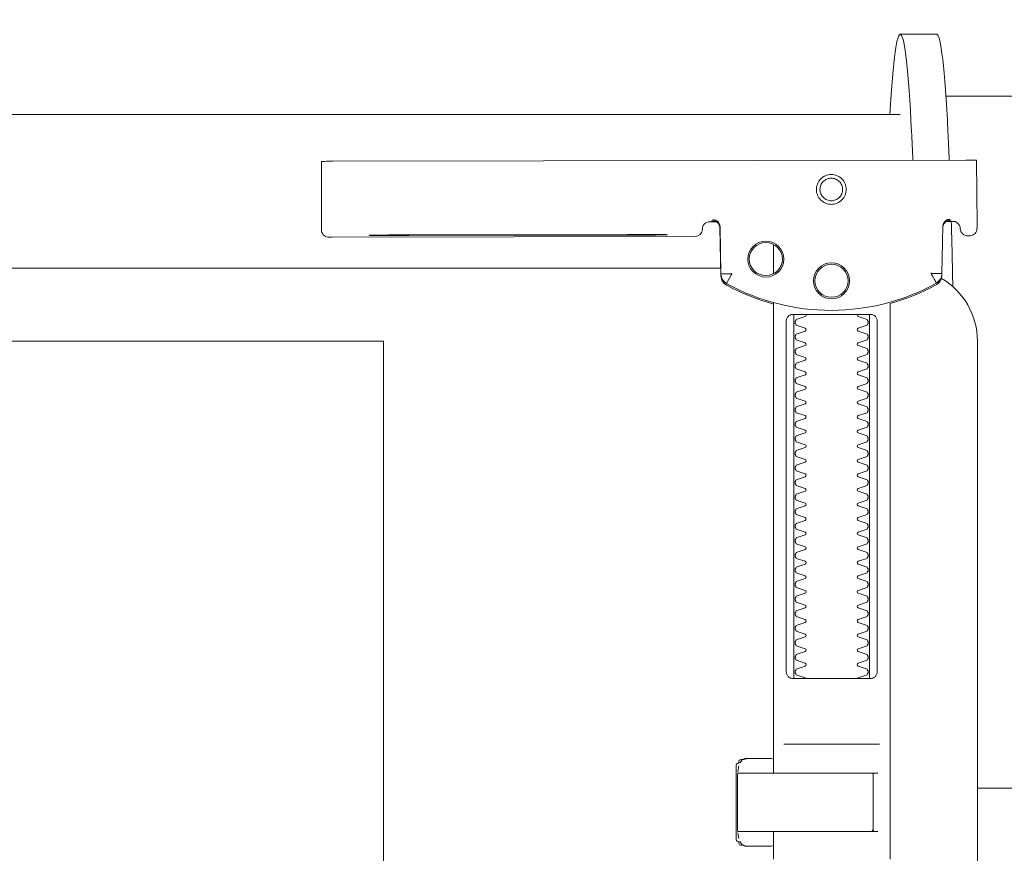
# Model space of a CAD drawing. Header units: millimetres. Extents: x 23192 to 177760, y -399809 to -79279.
# Tile 618 of 656: x 74605 to 74619, y -197745 to -197734. Entities that reach past the tile are written whole.
import ezdxf

# ---------------------------------------------------------------- set-up
doc = ezdxf.new("R2010")
doc.units = ezdxf.units.MM
doc.layers.get('0').update_dxf_attribs({"lineweight": 0})
doc.layers.add('!!_@ wypos sanit nd', color=7, linetype='Continuous', lineweight=0, plot=False)
doc.styles.add('SIMPLEX', font='simplex.shx', dxfattribs={"width": 0.77})
doc.dimstyles.new('OL PB 200', dxfattribs={"dimscale": 4, "dimtxt": 5, "dimasz": 0.2, "dimexe": 10, "dimexo": 10, "dimgap": 1, "dimtad": 1, "dimdec": 1, "dimrnd": 0.5, "dimzin": 9, "dimdsep": 46, "dimtxsty": 'SIMPLEX', "dimblk": 'thick_MSz', "dimcen": 0.1, "dimdle": 8, "dimse1": 1, "dimse2": 1, "dimclrd": 256, "dimclre": 256, "dimclrt": 3, "dimadec": 1, "dimazin": 2, "dimtfac": 1, "dimtdec": 1, "dimtix": 1, "dimtofl": 0, "dimtmove": 2, "dimatfit": 3, "dimldrblk": 'thick_MSz', "dimfxl": 10, "dimfxlon": 1, "dimtolj": 1, "dimlwd": -1, "dimlwe": -1, "dimarcsym": 0})

# ---------------------------------------------------------------- blocks, each defined once
blk = doc.blocks.new('A$C4ebe9e89')
for points in [[(-0.18941, 0.18181), (-0.19441, 0.18181)], [(-0.19567, 0.17331), (-0.20939, 0.17331)], [(-0.18941, 0.17081), (-0.04454, 0.17081), (-0.04035, 0.17071), (-0.03616, 0.17042), (-0.032, 0.16993), (-0.02786, 0.16925), (-0.02376, 0.16837), (-0.0197, 0.16731), (-0.0157, 0.16606), (-0.01176, 0.16462), (-0.00789, 0.163), (-0.0041, 0.1612), (-0.0004, 0.15923), (0.0032, 0.15708), (0.00671, 0.15478), (0.0101, 0.1523), (0.01337, 0.14968)], [(-0.19839, 0.16455), (-0.11148, 0.16437)], [(-0.19593, 0.15629), (-0.19608, 0.15629), (-0.19638, 0.15629), (-0.19593, 0.1562), (-0.19577, 0.15614), (-0.19563, 0.15605), (-0.19551, 0.15594), (-0.1954, 0.15581), (-0.19532, 0.15567), (-0.19526, 0.15551), (-0.19523, 0.15535)], [(-0.16479, 0.14865), (-0.16466, 0.1552), (-0.16464, 0.15536), (-0.1646, 0.15551), (-0.16454, 0.15566), (-0.16445, 0.15579), (-0.16435, 0.15591), (-0.16422, 0.15601), (-0.16408, 0.15609), (-0.16394, 0.15614), (-0.16348, 0.15622), (-0.1638, 0.15623), (-0.16395, 0.15623)], [(-0.12195, 0.15427), (-0.15195, 0.15433)], [(-0.15195, 0.15423), (-0.12195, 0.15417)], [(-0.172, 0.15297), (-0.172, 0.14892)], [(-0.172, 0.06856), (-0.172, 0.07236)], [(0.16493, 0.14968), (-0.16477, 0.14968)], [(-0.172, 0.14497), (-0.172, 0.08036)], [(-0.1852, 0.14236), (-0.1852, 0.09436)], [(-0.1748, 0.09436), (-0.1748, 0.14236)], [(-0.11847, 0.04968), (-0.11847, 0.13968), (0.11153, 0.13968), (0.11153, 0.04968)], [(-0.17342, 0.08436), (-0.18658, 0.08436)], [(-0.172, 0.0823), (-0.17167, 0.08236), (-0.1682, 0.08236), (-0.16809, 0.08236), (-0.16798, 0.08234), (-0.16789, 0.08225), (-0.16779, 0.08224), (-0.16762, 0.08223), (-0.16752, 0.08223), (-0.16741, 0.08221), (-0.1673, 0.08214), (-0.16725, 0.082), (-0.16725, 0.08174), (-0.16711, 0.08172), (-0.16701, 0.08168), (-0.16693, 0.08162), (-0.16687, 0.08148), (-0.16687, 0.07124), (-0.16691, 0.07111), (-0.16701, 0.07103), (-0.16725, 0.07098), (-0.16725, 0.07071), (-0.16728, 0.07061), (-0.16735, 0.07054), (-0.16746, 0.0705), (-0.16762, 0.07049), (-0.16775, 0.07048), (-0.16789, 0.07046), (-0.16797, 0.07039), (-0.16807, 0.07036), (-0.1682, 0.07036), (-0.17167, 0.07036), (-0.172, 0.07041)], [(-0.16829, 0.08235), (-0.16772, 0.08221), (-0.16738, 0.08176)], [(-0.16723, 0.08135), (-0.16714, 0.08082), (-0.16713, 0.08055)], [(-0.18633, 0.08036), (-0.17526, 0.08036), (-0.17367, 0.08036)], [(-0.2, 0.07831), (-0.20939, 0.07831)], [(-0.18633, 0.07236), (-0.1855, 0.07236), (-0.18567, 0.07246), (-0.1857, 0.07256)], [(-0.16713, 0.07216), (-0.16714, 0.0719), (-0.16723, 0.07137)], [(-0.16738, 0.07096), (-0.16772, 0.07051), (-0.16829, 0.07036)]]:
    blk.add_lwpolyline(points)
for points in [[(-0.19989, 0.16454), (-0.19995, 0.15554, 0.009369), (-0.19993, 0.15511), (-0.19991, 0.15494), (-0.19986, 0.15477), (-0.19978, 0.15461), (-0.19968, 0.15447), (-0.19955, 0.15435), (-0.1994, 0.15426), (-0.19924, 0.15419), (-0.19907, 0.15415), (-0.19895, 0.15414), (-0.1988, 0.15414)], [(-0.16412, 0.15607), (-0.16324, 0.15607), (-0.16303, 0.15604), (-0.16282, 0.15598), (-0.16264, 0.15587), (-0.16249, 0.15572), (-0.16236, 0.15555), (-0.16228, 0.15535), (-0.16224, 0.15515, 0.002299), (-0.16224, 0.15503, 0.40455), (-0.16124, 0.15406), (-0.11145, 0.15396), (-0.11127, 0.15396), (-0.11111, 0.15396), (-0.11099, 0.15396), (-0.11083, 0.15397), (-0.11065, 0.15401), (-0.11048, 0.15408), (-0.11033, 0.15418), (-0.1102, 0.1543), (-0.11009, 0.15445), (-0.11001, 0.15461), (-0.10996, 0.15479), (-0.10995, 0.15497), (-0.10997, 0.16396), (-0.10998, 0.16435)], [(-0.19576, 0.15613), (-0.19665, 0.15613, 0.282591), (-0.19753, 0.15558), (-0.19757, 0.15549), (-0.19761, 0.15538), (-0.19763, 0.15529), (-0.19764, 0.15514, -0.415352), (-0.19864, 0.15414)], [(-0.19623, 0.15644), (-0.19587, 0.15638), (-0.19555, 0.15617), (-0.19533, 0.15585), (-0.19523, 0.1555), (-0.19513, 0.14894), (-0.19513, 0.14888, 0.265347), (-0.19435, 0.14762, 0.125711), (-0.17997, 0.14391, 0.125711), (-0.16558, 0.14756, 0.26954), (-0.16479, 0.14885), (-0.16467, 0.1554), (-0.16464, 0.15562), (-0.16456, 0.15583), (-0.16444, 0.15601), (-0.16428, 0.15617), (-0.16409, 0.15628), (-0.16388, 0.15635), (-0.16368, 0.15638)], [(-0.19512, 0.14869), (-0.19511, 0.1485), (-0.19509, 0.1484), (-0.19506, 0.1483), (-0.19503, 0.1482), (-0.19498, 0.1481), (-0.19493, 0.148), (-0.19488, 0.14791), (-0.19482, 0.14782), (-0.19475, 0.14774), (-0.19467, 0.14766), (-0.1946, 0.14759), (-0.19451, 0.14753), (-0.19443, 0.14747), (-0.19434, 0.14742), (-0.19358, 0.14701), (-0.19281, 0.14663), (-0.19203, 0.14628), (-0.19124, 0.14594), (-0.19044, 0.14563), (-0.18964, 0.14534), (-0.18882, 0.14507), (-0.188, 0.14483), (-0.188, 0.06856, 0.414214)], [(-0.15993, 0.04968), (-0.17248, 0.04968, 0.405519), (-0.172, 0.05018), (-0.172, 0.05088, 0.414214), (-0.1725, 0.05138), (-0.1875, 0.05138, 0.414214), (-0.188, 0.05088), (-0.188, 0.05018, 0.405519), (-0.18751, 0.04968), (-0.19, 0.04968, -0.414214), (-0.2, 0.05968), (-0.2, 0.13968, -0.266001), (-0.19506, 0.1483)], [(-0.172, 0.14478), (-0.17117, 0.14502), (-0.17034, 0.14528), (-0.16952, 0.14557), (-0.16871, 0.14588), (-0.16791, 0.14622), (-0.16712, 0.14657), (-0.16635, 0.14695), (-0.16558, 0.14736), (-0.16557, 0.14736, 0.269546), (-0.16479, 0.14865)], [(-0.18353, 0.09336, 0.182836), (-0.18364, 0.09345), (-0.18485, 0.09386, 0.050055), (-0.185, 0.09412), (-0.185, 0.0944, 0.050055), (-0.18485, 0.09466), (-0.18364, 0.09507, 0.719897), (-0.18364, 0.09545), (-0.18485, 0.09586, 0.050055), (-0.185, 0.09612), (-0.185, 0.0964, 0.050055), (-0.18485, 0.09666), (-0.18364, 0.09707, 0.719897), (-0.18364, 0.09745), (-0.18485, 0.09786, 0.050055), (-0.185, 0.09812), (-0.185, 0.0984, 0.050055), (-0.18485, 0.09866), (-0.18364, 0.09907, 0.719897), (-0.18364, 0.09945), (-0.18485, 0.09986, 0.050055), (-0.185, 0.10012), (-0.185, 0.1004, 0.050055), (-0.18485, 0.10066), (-0.18364, 0.10107, 0.719897), (-0.18364, 0.10145), (-0.18485, 0.10186, 0.050055), (-0.185, 0.10212), (-0.185, 0.1024, 0.050055), (-0.18485, 0.10266), (-0.18364, 0.10307, 0.719897), (-0.18364, 0.10345), (-0.18485, 0.10386, 0.050055), (-0.185, 0.10412), (-0.185, 0.1044, 0.050055), (-0.18485, 0.10466), (-0.18364, 0.10507, 0.719897), (-0.18364, 0.10545), (-0.18485, 0.10586, 0.050055), (-0.185, 0.10612), (-0.185, 0.1064, 0.050055), (-0.18485, 0.10666), (-0.18364, 0.10707, 0.719897), (-0.18364, 0.10745), (-0.18485, 0.10786, 0.050055), (-0.185, 0.10812), (-0.185, 0.1084, 0.050055), (-0.18485, 0.10866), (-0.18364, 0.10907, 0.719897), (-0.18364, 0.10945), (-0.18485, 0.10986, 0.050055), (-0.185, 0.11012), (-0.185, 0.1104, 0.050055), (-0.18485, 0.11066), (-0.18364, 0.11107, 0.719897), (-0.18364, 0.11145), (-0.18485, 0.11186, 0.050055), (-0.185, 0.11212), (-0.185, 0.1124, 0.050055), (-0.18485, 0.11266), (-0.18364, 0.11307, 0.719897), (-0.18364, 0.11345), (-0.18485, 0.11386, 0.050055), (-0.185, 0.11412), (-0.185, 0.1144, 0.050055), (-0.18485, 0.11466), (-0.18364, 0.11507, 0.719897), (-0.18364, 0.11545), (-0.18485, 0.11586, 0.050055), (-0.185, 0.11612), (-0.185, 0.1164, 0.050055), (-0.18485, 0.11666), (-0.18364, 0.11707, 0.719897), (-0.18364, 0.11745), (-0.18485, 0.11786, 0.050055), (-0.185, 0.11812), (-0.185, 0.1184, 0.050055), (-0.18485, 0.11866), (-0.18364, 0.11907, 0.719897), (-0.18364, 0.11945), (-0.18485, 0.11986, 0.050055), (-0.185, 0.12012), (-0.185, 0.1204, 0.050055), (-0.18485, 0.12066), (-0.18364, 0.12107, 0.719897), (-0.18364, 0.12145), (-0.18485, 0.12186, 0.050055), (-0.185, 0.12212), (-0.185, 0.1224, 0.050055), (-0.18485, 0.12266), (-0.18364, 0.12307, 0.719897), (-0.18364, 0.12345), (-0.18485, 0.12386, 0.050055), (-0.185, 0.12412), (-0.185, 0.1244, 0.050055), (-0.18485, 0.12466), (-0.18364, 0.12507, 0.719897), (-0.18364, 0.12545), (-0.18485, 0.12586, 0.050055), (-0.185, 0.12612), (-0.185, 0.1264, 0.050055), (-0.18485, 0.12666), (-0.18364, 0.12707, 0.719897), (-0.18364, 0.12745), (-0.18485, 0.12786, 0.050055), (-0.185, 0.12812), (-0.185, 0.1284, 0.050055), (-0.18485, 0.12866), (-0.18364, 0.12907, 0.719897), (-0.18364, 0.12945), (-0.18485, 0.12986, 0.050055), (-0.185, 0.13012), (-0.185, 0.1304, 0.050055), (-0.18485, 0.13066), (-0.18364, 0.13107, 0.719897), (-0.18364, 0.13145), (-0.18485, 0.13186, 0.050055), (-0.185, 0.13212), (-0.185, 0.1324, 0.050055), (-0.18485, 0.13266), (-0.18364, 0.13307, 0.719897), (-0.18364, 0.13345), (-0.18485, 0.13386, 0.050055), (-0.185, 0.13412), (-0.185, 0.1344, 0.050055), (-0.18485, 0.13466), (-0.18364, 0.13507, 0.719897), (-0.18364, 0.13545), (-0.18485, 0.13586, 0.050055), (-0.185, 0.13612), (-0.185, 0.1364, 0.050055), (-0.18485, 0.13666), (-0.18364, 0.13707, 0.719897), (-0.18364, 0.13745), (-0.18485, 0.13786, 0.050055), (-0.185, 0.13812), (-0.185, 0.1384, 0.050055), (-0.18485, 0.13866), (-0.18364, 0.13907, 0.719897), (-0.18364, 0.13945), (-0.18485, 0.13986, 0.050055), (-0.185, 0.14012), (-0.185, 0.1404, 0.050055), (-0.18485, 0.14066), (-0.18364, 0.14107, 0.719897), (-0.18364, 0.14145), (-0.18485, 0.14186, 0.050055), (-0.185, 0.14212), (-0.185, 0.1424, 0.050055), (-0.18485, 0.14266), (-0.18364, 0.14307, 0.474594), (-0.18353, 0.14336)], [(-0.17647, 0.14336, 0.474594), (-0.17636, 0.14307), (-0.17514, 0.14266, 0.050055), (-0.175, 0.1424), (-0.175, 0.14212, 0.050055), (-0.17514, 0.14186), (-0.17636, 0.14145, 0.719897), (-0.17636, 0.14107), (-0.17514, 0.14066, 0.050055), (-0.175, 0.1404), (-0.175, 0.14012, 0.050055), (-0.17514, 0.13986), (-0.17636, 0.13945, 0.719897), (-0.17636, 0.13907), (-0.17514, 0.13866, 0.050055), (-0.175, 0.1384), (-0.175, 0.13812, 0.050055), (-0.17514, 0.13786), (-0.17636, 0.13745, 0.719897), (-0.17636, 0.13707), (-0.17514, 0.13666, 0.050055), (-0.175, 0.1364), (-0.175, 0.13612, 0.050055), (-0.17514, 0.13586), (-0.17636, 0.13545, 0.719897), (-0.17636, 0.13507), (-0.17514, 0.13466, 0.050055), (-0.175, 0.1344), (-0.175, 0.13412, 0.050055), (-0.17514, 0.13386), (-0.17636, 0.13345, 0.719897), (-0.17636, 0.13307), (-0.17514, 0.13266, 0.050055), (-0.175, 0.1324), (-0.175, 0.13212, 0.050055), (-0.17514, 0.13186), (-0.17636, 0.13145, 0.719897), (-0.17636, 0.13107), (-0.17514, 0.13066, 0.050055), (-0.175, 0.1304), (-0.175, 0.13012, 0.050055), (-0.17514, 0.12986), (-0.17636, 0.12945, 0.719897), (-0.17636, 0.12907), (-0.17514, 0.12866, 0.050055), (-0.175, 0.1284), (-0.175, 0.12812, 0.050055), (-0.17514, 0.12786), (-0.17636, 0.12745, 0.719897), (-0.17636, 0.12707), (-0.17514, 0.12666, 0.050055), (-0.175, 0.1264), (-0.175, 0.12612, 0.050055), (-0.17514, 0.12586), (-0.17636, 0.12545, 0.719897), (-0.17636, 0.12507), (-0.17514, 0.12466, 0.050055), (-0.175, 0.1244), (-0.175, 0.12412, 0.050055), (-0.17514, 0.12386), (-0.17636, 0.12345, 0.719897), (-0.17636, 0.12307), (-0.17514, 0.12266, 0.050055), (-0.175, 0.1224), (-0.175, 0.12212, 0.050055), (-0.17514, 0.12186), (-0.17636, 0.12145, 0.719897), (-0.17636, 0.12107), (-0.17514, 0.12066, 0.050055), (-0.175, 0.1204), (-0.175, 0.12012, 0.050055), (-0.17514, 0.11986), (-0.17636, 0.11945, 0.719897), (-0.17636, 0.11907), (-0.17514, 0.11866, 0.050055), (-0.175, 0.1184), (-0.175, 0.11812, 0.050055), (-0.17514, 0.11786), (-0.17636, 0.11745, 0.719897), (-0.17636, 0.11707), (-0.17514, 0.11666, 0.050055), (-0.175, 0.1164), (-0.175, 0.11612, 0.050055), (-0.17514, 0.11586), (-0.17636, 0.11545, 0.719897), (-0.17636, 0.11507), (-0.17514, 0.11466, 0.050055), (-0.175, 0.1144), (-0.175, 0.11412, 0.050055), (-0.17514, 0.11386), (-0.17636, 0.11345, 0.719897), (-0.17636, 0.11307), (-0.17514, 0.11266, 0.050055), (-0.175, 0.1124), (-0.175, 0.11212, 0.050055), (-0.17514, 0.11186), (-0.17636, 0.11145, 0.719897), (-0.17636, 0.11107), (-0.17514, 0.11066, 0.050055), (-0.175, 0.1104), (-0.175, 0.11012, 0.050055), (-0.17514, 0.10986), (-0.17636, 0.10945, 0.719897), (-0.17636, 0.10907), (-0.17514, 0.10866, 0.050055), (-0.175, 0.1084), (-0.175, 0.10812, 0.050055), (-0.17514, 0.10786), (-0.17636, 0.10745, 0.719897), (-0.17636, 0.10707), (-0.17514, 0.10666, 0.050055), (-0.175, 0.1064), (-0.175, 0.10612, 0.050055), (-0.17514, 0.10586), (-0.17636, 0.10545, 0.719897), (-0.17636, 0.10507), (-0.17514, 0.10466, 0.050055), (-0.175, 0.1044), (-0.175, 0.10412, 0.050055), (-0.17514, 0.10386), (-0.17636, 0.10345, 0.719897), (-0.17636, 0.10307), (-0.17514, 0.10266, 0.050055), (-0.175, 0.1024), (-0.175, 0.10212, 0.050055), (-0.17514, 0.10186), (-0.17636, 0.10145, 0.719897), (-0.17636, 0.10107), (-0.17514, 0.10066, 0.050055), (-0.175, 0.1004), (-0.175, 0.10012, 0.050055), (-0.17514, 0.09986), (-0.17636, 0.09945, 0.719897), (-0.17636, 0.09907), (-0.17514, 0.09866, 0.050055), (-0.175, 0.0984), (-0.175, 0.09812, 0.050055), (-0.17514, 0.09786), (-0.17636, 0.09745, 0.719897), (-0.17636, 0.09707), (-0.17514, 0.09666, 0.050055), (-0.175, 0.0964), (-0.175, 0.09612, 0.050055), (-0.17514, 0.09586), (-0.17636, 0.09545, 0.719897), (-0.17636, 0.09507), (-0.17514, 0.09466, 0.050055), (-0.175, 0.0944), (-0.175, 0.09412, 0.050055), (-0.17514, 0.09386), (-0.17636, 0.09345, 0.182836), (-0.17647, 0.09336)], [(-0.1857, 0.08016), (-0.1857, 0.07256), (-0.1857, 0.08016), (-0.18567, 0.08026), (-0.18559, 0.08034), (-0.17695, 0.08036), (-0.16725, 0.08036, -0.414214), (-0.16705, 0.08016), (-0.16705, 0.07256, -0.414214), (-0.16725, 0.07236), (-0.18543, 0.07236), (-0.18553, 0.0724), (-0.18559, 0.07256)]]:
    blk.add_lwpolyline(points, format="xyb")
for points in [[(-0.17994, 0.16256), (-0.17974, 0.16255), (-0.17954, 0.16252), (-0.17934, 0.16247), (-0.17915, 0.1624), (-0.17897, 0.16231), (-0.1788, 0.16221), (-0.17864, 0.16209), (-0.17849, 0.16196), (-0.17836, 0.16181), (-0.17824, 0.16165), (-0.17813, 0.16147), (-0.17805, 0.16129), (-0.17798, 0.1611), (-0.17793, 0.16091), (-0.1779, 0.16071), (-0.17789, 0.16051), (-0.1779, 0.16031), (-0.17793, 0.16011), (-0.17798, 0.15991), (-0.17805, 0.15972), (-0.17814, 0.15954), (-0.17824, 0.15937), (-0.17836, 0.15921), (-0.1785, 0.15906), (-0.17865, 0.15893), (-0.17881, 0.15881), (-0.17898, 0.1587), (-0.17916, 0.15862), (-0.17935, 0.15855), (-0.17955, 0.1585), (-0.17975, 0.15847), (-0.17995, 0.15846), (-0.18015, 0.15847), (-0.18035, 0.1585), (-0.18054, 0.15855), (-0.18073, 0.15862), (-0.18091, 0.15871), (-0.18108, 0.15881), (-0.18124, 0.15893), (-0.18139, 0.15907), (-0.18153, 0.15922), (-0.18165, 0.15938), (-0.18175, 0.15955), (-0.18184, 0.15973), (-0.1819, 0.15992), (-0.18195, 0.16012), (-0.18198, 0.16031), (-0.18199, 0.16052), (-0.18198, 0.16072), (-0.18195, 0.16091), (-0.1819, 0.16111), (-0.18183, 0.1613), (-0.18175, 0.16148), (-0.18164, 0.16165), (-0.18152, 0.16181), (-0.18139, 0.16196), (-0.18124, 0.1621), (-0.18108, 0.16222), (-0.1809, 0.16232), (-0.18072, 0.1624), (-0.18053, 0.16247), (-0.18034, 0.16252), (-0.18014, 0.16255)], [(-0.17994, 0.16205), (-0.17979, 0.16205), (-0.17964, 0.16202), (-0.17949, 0.16199), (-0.17935, 0.16194), (-0.17921, 0.16187), (-0.17908, 0.16179), (-0.17896, 0.1617), (-0.17884, 0.1616), (-0.17874, 0.16149), (-0.17865, 0.16136), (-0.17857, 0.16123), (-0.17851, 0.1611), (-0.17846, 0.16095), (-0.17842, 0.1608), (-0.1784, 0.16065), (-0.17839, 0.1605), (-0.1784, 0.16035), (-0.17842, 0.1602), (-0.17846, 0.16005), (-0.17851, 0.15991), (-0.17858, 0.15977), (-0.17866, 0.15964), (-0.17875, 0.15952), (-0.17885, 0.15941), (-0.17896, 0.1593), (-0.17908, 0.15921), (-0.17921, 0.15914), (-0.17935, 0.15907), (-0.1795, 0.15902), (-0.17964, 0.15898), (-0.17979, 0.15896), (-0.17995, 0.15895), (-0.1801, 0.15896), (-0.18025, 0.15899), (-0.18039, 0.15902), (-0.18054, 0.15907), (-0.18067, 0.15914), (-0.18081, 0.15922), (-0.18093, 0.15931), (-0.18104, 0.15941), (-0.18114, 0.15952), (-0.18123, 0.15965), (-0.18131, 0.15978), (-0.18138, 0.15991), (-0.18143, 0.16006), (-0.18146, 0.16021), (-0.18148, 0.16036), (-0.18149, 0.16051), (-0.18148, 0.16066), (-0.18146, 0.16081), (-0.18142, 0.16096), (-0.18137, 0.1611), (-0.18131, 0.16124), (-0.18123, 0.16137), (-0.18114, 0.16149), (-0.18104, 0.1616), (-0.18092, 0.1617), (-0.1808, 0.1618), (-0.18067, 0.16187), (-0.18053, 0.16194), (-0.18039, 0.16199), (-0.18024, 0.16203), (-0.18009, 0.16205)], [(-0.17471, 0.14336), (-0.17462, 0.14336), (-0.17454, 0.14335), (-0.17445, 0.14333), (-0.17436, 0.14331), (-0.17428, 0.14327), (-0.1742, 0.14323), (-0.17413, 0.14318), (-0.17406, 0.14313), (-0.174, 0.14306), (-0.17394, 0.14299), (-0.17389, 0.1429), (-0.17384, 0.1428), (-0.1738, 0.1427), (-0.17378, 0.14259), (-0.17376, 0.14247), (-0.17375, 0.14236), (-0.17375, 0.09436), (-0.17376, 0.09424), (-0.17378, 0.09413), (-0.1738, 0.09402), (-0.17384, 0.09391), (-0.17389, 0.09382), (-0.17394, 0.09373), (-0.174, 0.09366), (-0.17406, 0.09359), (-0.17413, 0.09353), (-0.1742, 0.09349), (-0.17428, 0.09344), (-0.17436, 0.09341), (-0.17445, 0.09339), (-0.17454, 0.09337), (-0.17462, 0.09336), (-0.17471, 0.09336), (-0.18529, 0.09336), (-0.18538, 0.09336), (-0.18546, 0.09337), (-0.18555, 0.09339), (-0.18564, 0.09341), (-0.18572, 0.09344), (-0.1858, 0.09349), (-0.18587, 0.09353), (-0.18594, 0.09359), (-0.186, 0.09366), (-0.18606, 0.09373), (-0.18611, 0.09382), (-0.18616, 0.09391), (-0.1862, 0.09402), (-0.18622, 0.09413), (-0.18624, 0.09424), (-0.18624, 0.09436), (-0.18624, 0.14236), (-0.18624, 0.14247), (-0.18622, 0.14259), (-0.1862, 0.1427), (-0.18616, 0.1428), (-0.18611, 0.1429), (-0.18606, 0.14299), (-0.186, 0.14306), (-0.18594, 0.14313), (-0.18587, 0.14318), (-0.1858, 0.14323), (-0.18572, 0.14327), (-0.18564, 0.14331), (-0.18555, 0.14333), (-0.18546, 0.14335), (-0.18538, 0.14336), (-0.18529, 0.14336)]]:
    blk.add_lwpolyline(points, close=True)
for points in [[(-0.19435, 0.14766), (-0.19435, 0.14766), (-0.19435, 0.14766), (-0.19435, 0.14766), (-0.19435, 0.14766), (-0.19435, 0.14766), (-0.19434, 0.14766), (-0.19434, 0.14766), (-0.19434, 0.14766), (-0.19434, 0.14766), (-0.19434, 0.14766), (-0.19435, 0.14766), (-0.19435, 0.14766), (-0.19435, 0.14766), (-0.19435, 0.14766), (-0.19435, 0.14766), (-0.19435, 0.14766), (-0.19435, 0.14766), (-0.19435, 0.14766), (-0.19435, 0.14767), (-0.19435, 0.14767), (-0.19435, 0.14767), (-0.19435, 0.14767), (-0.19435, 0.14767), (-0.19435, 0.14767), (-0.19435, 0.14768), (-0.19434, 0.14768), (-0.19434, 0.14768), (-0.19434, 0.14769), (-0.19434, 0.14769), (-0.19433, 0.1477), (-0.19433, 0.1477), (-0.19433, 0.14771), (-0.19433, 0.14771), (-0.19433, 0.14772), (-0.19432, 0.14772), (-0.19432, 0.14773), (-0.19432, 0.14773), (-0.19431, 0.14774), (-0.19431, 0.14774), (-0.19431, 0.14775), (-0.1943, 0.14776), (-0.1943, 0.14776), (-0.1943, 0.14777), (-0.19429, 0.14778), (-0.19429, 0.14779), (-0.19428, 0.14779), (-0.19428, 0.1478), (-0.19428, 0.14781), (-0.19427, 0.14782), (-0.19427, 0.14783), (-0.19426, 0.14784), (-0.19426, 0.14784), (-0.19425, 0.14785), (-0.19425, 0.14786), (-0.19424, 0.14787), (-0.19424, 0.14788), (-0.19423, 0.14789), (-0.19423, 0.1479), (-0.19422, 0.14791), (-0.19421, 0.14792), (-0.19421, 0.14793), (-0.1942, 0.14794), (-0.1942, 0.14796), (-0.19419, 0.14797), (-0.19418, 0.14798), (-0.19418, 0.14799), (-0.19417, 0.148), (-0.19416, 0.14801), (-0.19416, 0.14803), (-0.19415, 0.14804), (-0.19414, 0.14806), (-0.19412, 0.14809), (-0.19411, 0.14812), (-0.19409, 0.14814), (-0.19408, 0.14817), (-0.19406, 0.1482), (-0.19405, 0.14823), (-0.19395, 0.14841), (-0.19393, 0.14844), (-0.19389, 0.14851), (-0.19388, 0.14854), (-0.19386, 0.14858), (-0.19384, 0.14861), (-0.19382, 0.14864), (-0.1938, 0.14868), (-0.19378, 0.14871), (-0.19376, 0.14875), (-0.19375, 0.14877), (-0.19375, 0.14878), (-0.19374, 0.14878), (-0.19373, 0.1488), (-0.19373, 0.14881), (-0.19372, 0.14882), (-0.19372, 0.14883), (-0.19371, 0.14884), (-0.19371, 0.14885), (-0.1937, 0.14885), (-0.1937, 0.14886), (-0.1937, 0.14886), (-0.1937, 0.14886), (-0.1937, 0.14887), (-0.1937, 0.14887), (-0.19369, 0.14888), (-0.19369, 0.14889), (-0.19369, 0.14889), (-0.19368, 0.1489), (-0.19368, 0.1489), (-0.19368, 0.1489), (-0.19368, 0.14891), (-0.19367, 0.14891), (-0.19367, 0.14892), (-0.19366, 0.14892), (-0.19366, 0.14892), (-0.19365, 0.14893), (-0.19365, 0.14893), (-0.19364, 0.14894), (-0.19364, 0.14894), (-0.19364, 0.14894), (-0.19363, 0.14895), (-0.19363, 0.14895), (-0.19363, 0.14896), (-0.19363, 0.14896), (-0.19363, 0.14896), (-0.19363, 0.14897), (-0.19363, 0.14897), (-0.19363, 0.14898), (-0.19363, 0.14898), (-0.19363, 0.14899), (-0.19363, 0.14899), (-0.19364, 0.14899), (-0.19364, 0.149), (-0.19364, 0.149), (-0.19364, 0.149), (-0.19365, 0.149), (-0.19365, 0.149), (-0.19365, 0.149), (-0.19365, 0.149), (-0.19365, 0.149), (-0.19365, 0.149), (-0.19366, 0.149), (-0.19366, 0.149), (-0.19366, 0.149), (-0.19366, 0.149), (-0.19366, 0.149), (-0.19367, 0.149), (-0.19367, 0.149), (-0.19367, 0.149), (-0.19367, 0.149), (-0.19368, 0.149), (-0.19368, 0.149), (-0.19368, 0.149), (-0.19369, 0.149), (-0.19369, 0.14899), (-0.1937, 0.14899), (-0.1937, 0.14899), (-0.1937, 0.14899), (-0.19371, 0.14899), (-0.19371, 0.14899), (-0.19371, 0.14899), (-0.19372, 0.14898), (-0.19372, 0.14898), (-0.19373, 0.14898), (-0.19373, 0.14898), (-0.19373, 0.14898), (-0.19374, 0.14898), (-0.19374, 0.14898), (-0.19375, 0.14898), (-0.19375, 0.14899), (-0.19376, 0.14899), (-0.19376, 0.14899), (-0.19376, 0.14899), (-0.19377, 0.14899), (-0.19377, 0.14899), (-0.19377, 0.14899), (-0.19378, 0.14899), (-0.19378, 0.14899), (-0.19378, 0.14899), (-0.19378, 0.14899), (-0.19378, 0.14899), (-0.19379, 0.14899), (-0.19379, 0.14899), (-0.19379, 0.14899), (-0.1938, 0.14899), (-0.1938, 0.14899), (-0.19381, 0.14899), (-0.19381, 0.14899), (-0.19382, 0.14899), (-0.19382, 0.14899), (-0.19383, 0.14899), (-0.19384, 0.14899), (-0.19385, 0.14899), (-0.19385, 0.14899), (-0.19386, 0.14899), (-0.19387, 0.14899), (-0.19388, 0.14899), (-0.19388, 0.14899), (-0.19389, 0.14898), (-0.1939, 0.14898), (-0.19391, 0.14898), (-0.19392, 0.14898), (-0.19397, 0.14898), (-0.19398, 0.14898), (-0.19399, 0.14898), (-0.194, 0.14898), (-0.19401, 0.14898), (-0.19402, 0.14898), (-0.19403, 0.14898), (-0.19404, 0.14898), (-0.19406, 0.14898), (-0.19407, 0.14898), (-0.19408, 0.14898), (-0.19409, 0.14898), (-0.1941, 0.14898), (-0.19411, 0.14898), (-0.19416, 0.14898), (-0.19419, 0.14898), (-0.19421, 0.14898), (-0.19424, 0.14898), (-0.19426, 0.14898), (-0.19428, 0.14898), (-0.19431, 0.14898), (-0.19433, 0.14898), (-0.19435, 0.14898), (-0.19438, 0.14897), (-0.19455, 0.14897), (-0.19457, 0.14897), (-0.19459, 0.14897), (-0.19461, 0.14897), (-0.19463, 0.14897), (-0.19464, 0.14897), (-0.19465, 0.14897), (-0.19466, 0.14897), (-0.19467, 0.14897), (-0.19468, 0.14897), (-0.19469, 0.14897), (-0.1947, 0.14897), (-0.19471, 0.14897), (-0.19472, 0.14897), (-0.19473, 0.14897), (-0.19473, 0.14897), (-0.19474, 0.14897), (-0.19475, 0.14897), (-0.19476, 0.14897), (-0.19477, 0.14897), (-0.19478, 0.14897), (-0.19479, 0.14897), (-0.19479, 0.14897), (-0.1948, 0.14897), (-0.19481, 0.14897), (-0.19482, 0.14896), (-0.19483, 0.14896), (-0.19483, 0.14896), (-0.19484, 0.14896), (-0.19485, 0.14896), (-0.19486, 0.14896), (-0.19486, 0.14896), (-0.19487, 0.14896), (-0.19488, 0.14896), (-0.19489, 0.14896), (-0.19489, 0.14896), (-0.1949, 0.14896), (-0.19491, 0.14896), (-0.19491, 0.14896), (-0.19492, 0.14896), (-0.19493, 0.14896), (-0.19493, 0.14896), (-0.19494, 0.14896), (-0.19495, 0.14896), (-0.19495, 0.14896), (-0.19496, 0.14896), (-0.19497, 0.14896), (-0.19498, 0.14896), (-0.19499, 0.14896), (-0.19499, 0.14896), (-0.195, 0.14896), (-0.19501, 0.14896), (-0.19501, 0.14896), (-0.19502, 0.14896), (-0.19502, 0.14896), (-0.19503, 0.14896), (-0.19503, 0.14896), (-0.19504, 0.14896), (-0.19504, 0.14896), (-0.19504, 0.14896), (-0.19505, 0.14896), (-0.19505, 0.14896), (-0.19506, 0.14896), (-0.19506, 0.14896), (-0.19506, 0.14896), (-0.19507, 0.14896), (-0.19507, 0.14896), (-0.19508, 0.14896), (-0.19508, 0.14896), (-0.19508, 0.14896), (-0.19509, 0.14896), (-0.19509, 0.14896), (-0.19509, 0.14896), (-0.1951, 0.14896), (-0.1951, 0.14896), (-0.1951, 0.14896), (-0.1951, 0.14896), (-0.19511, 0.14896), (-0.19511, 0.14896), (-0.19511, 0.14896), (-0.19511, 0.14896), (-0.19511, 0.14896), (-0.19512, 0.14896), (-0.19512, 0.14896), (-0.19512, 0.14896), (-0.19512, 0.14896), (-0.19512, 0.14896), (-0.19512, 0.14896), (-0.19512, 0.14895), (-0.19513, 0.14895), (-0.19513, 0.14895), (-0.19513, 0.14895), (-0.19513, 0.14895), (-0.19513, 0.14895), (-0.19513, 0.14895), (-0.19513, 0.14895), (-0.19513, 0.14895), (-0.19513, 0.14895), (-0.19513, 0.14895), (-0.19513, 0.14895), (-0.19513, 0.14895), (-0.19513, 0.14895), (-0.19513, 0.14895), (-0.19513, 0.14896), (-0.19513, 0.14896), (-0.19513, 0.14896), (-0.19513, 0.14896), (-0.19513, 0.14896), (-0.19513, 0.14896), (-0.19513, 0.14896), (-0.19513, 0.14896), (-0.19513, 0.14896), (-0.19513, 0.14896), (-0.19513, 0.14896), (-0.19513, 0.14896), (-0.19513, 0.14896), (-0.19513, 0.14896), (-0.19513, 0.14896), (-0.19513, 0.14895), (-0.19513, 0.14895, 0.269547)], [(-0.1648, 0.14889), (-0.16481, 0.14889), (-0.16484, 0.1489), (-0.16497, 0.1489), (-0.16603, 0.14893), (-0.16612, 0.14893), (-0.16616, 0.14893), (-0.1662, 0.14893), (-0.16623, 0.14894), (-0.16627, 0.14895), (-0.1663, 0.14893), (-0.1663, 0.1489), (-0.16627, 0.14888), (-0.16625, 0.14885), (-0.16623, 0.14881), (-0.16621, 0.14878), (-0.16619, 0.14875), (-0.16561, 0.14767), (-0.16559, 0.14763), (-0.16558, 0.1476, 0.269546)]]:
    blk.add_lwpolyline(points, format="xyb", close=True)
for centre, radius in [((-0.17096, 0.15095), 0.00247), ((-0.17096, 0.15095), 0.00227), ((-0.17997, 0.14797), 0.00247), ((-0.17997, 0.14797), 0.00227)]:
    blk.add_circle(centre, radius)
for centre, major_axis, ratio, start_param, end_param in [((-0.18941, 0.12581), (0, 0.056), 0.04256, 5.645661, 6.988802), ((-0.19441, 0.12581), (0, 0.056), 0.04256, 0, 0.705617), ((-0.19441, 0.12581), (0, 0.056), 0.04256, 0.705617, 0.806963), ((-0.18941, 0.12581), (0, 0.056), 0.04256, 0.705617, 0.807212), ((-0.19839, 0.16453), (-0.0015, 0), 0.008726, 4.712674, 6.283151), ((-0.11148, 0.16436), (-0.0015, 0), 0.008726, 3.141878, 4.712682), ((-0.19663, 0.15713), (-0.000002, -0.001), 0.000289, 6.274459, 6.283185), ((-0.19441, 0.12581), (0, 0.056), 0.04256, 0.998527, 1.179108), ((-0.16324, 0.15707), (-0.000002, -0.001), 0.000289, 6.274459, 6.283185), ((-0.19879, 0.15514), (-0.000011, -0.001), 0.706875, 0, 0.012337), ((-0.19844, 0.15414), (-0.000501, 0.000001), 0.008726, 0.786107, 1.14947), ((-0.19864, 0.15514), (-0.000006, -0.001), 0.408573, 0, 0.00956), ((-0.15195, 0.15428), (0.0055, -0.00001), 0.008726, 1.571085, 4.712678), ((-0.12195, 0.15422), (0.0055, -0.00001), 0.008726, 4.712678, 7.854271), ((-0.19463, 0.14876), (-0.0005, -0.000008), 0.017454, 0, 0.000137), ((-0.16529, 0.14886), (0.0005, -0.00001), 0.000006, 6.282744, 6.283185), ((-0.1852, 0.14236), (0, 0.001), 0.000289, 4.712389, 6.283185), ((-0.1748, 0.14236), (0, -0.001), 0.000289, 1.570796, 3.141593), ((-0.1852, 0.09436), (0, -0.001), 0.000289, 0, 1.570796), ((-0.1748, 0.09436), (0, -0.001), 0.000289, 0, 1.570796), ((-0.16763, 0.08203), (0.000004, 0.0002), 0.133184, 0.00502, 0.005026), ((-0.16723, 0.08153), (0.000013, 0.0002), 0.223, 0.006306, 0.006351), ((-0.16763, 0.07069), (0.000004, -0.0002), 0.133184, 6.278107, 6.278112), ((-0.16723, 0.07118), (0.000013, -0.0002), 0.223, 6.276731, 6.276777)]:
    blk.add_ellipse(centre, major_axis=major_axis, ratio=ratio, start_param=start_param, end_param=end_param)
blk = doc.blocks.new('thick_MSz')
for p, q in [((0, 15), (0, -15)), ((-10, 0), (10, 0))]:
    blk.add_line(p, q)
at = {"const_width": 2, "elevation": 2}
blk.add_lwpolyline([(-7.071, -7.071), (7.071, 7.071)], dxfattribs=at)
blk = doc.blocks.new('*D1793')
at = {"transparency": 16777216}
blk.add_line((74545.846, -197804.085), (74754.493, -197804.085), dxfattribs=at)
at = {"layer": 'DEFPOINTS', "color": 0, "transparency": 16777216}
for p in [(74545.046, -197700.762), (74755.293, -197700.762), (74755.293, -197804.085)]:
    blk.add_point(p, dxfattribs=at)
at = {"transparency": 16777216, "xscale": 0.8, "yscale": 0.8, "zscale": 0.8, "rotation": 180}
blk.add_blockref('thick_MSz', (74545.046, -197804.085), dxfattribs=at)
at = {"transparency": 16777216, "xscale": 0.8, "yscale": 0.8, "zscale": 0.8}
blk.add_blockref('thick_MSz', (74755.293, -197804.085), dxfattribs=at)
at = {"color": 3, "transparency": 16777216, "insert": (74650.17, -197790.085), "char_height": 20, "attachment_point": 5, "style": 'SIMPLEX'}
blk.add_mtext('\\A1;210', dxfattribs=at)

msp = doc.modelspace()

# ---------------------------------------------------------------- block references
at = {"layer": '!!_@ wypos sanit nd', "xscale": -100, "yscale": 100, "zscale": 100}
msp.add_blockref('A$C4ebe9e89', (74598.31195, -197752.33536), dxfattribs=at)

# ---------------------------------------------------------------- dimensions: what is measured, and where the dimension line sits
dim = msp.add_linear_dim(base=(74755.29274, -197804.08482), p1=(74545.04643, -197700.76241), p2=(74755.29274, -197700.76241), dimstyle='OL PB 200')
dim.commit()
dim.dimension.update_dxf_attribs({"geometry": '*D1793', "text_midpoint": (74650.16959, -197790.08482)})

doc.saveas('drawing.dxf')
